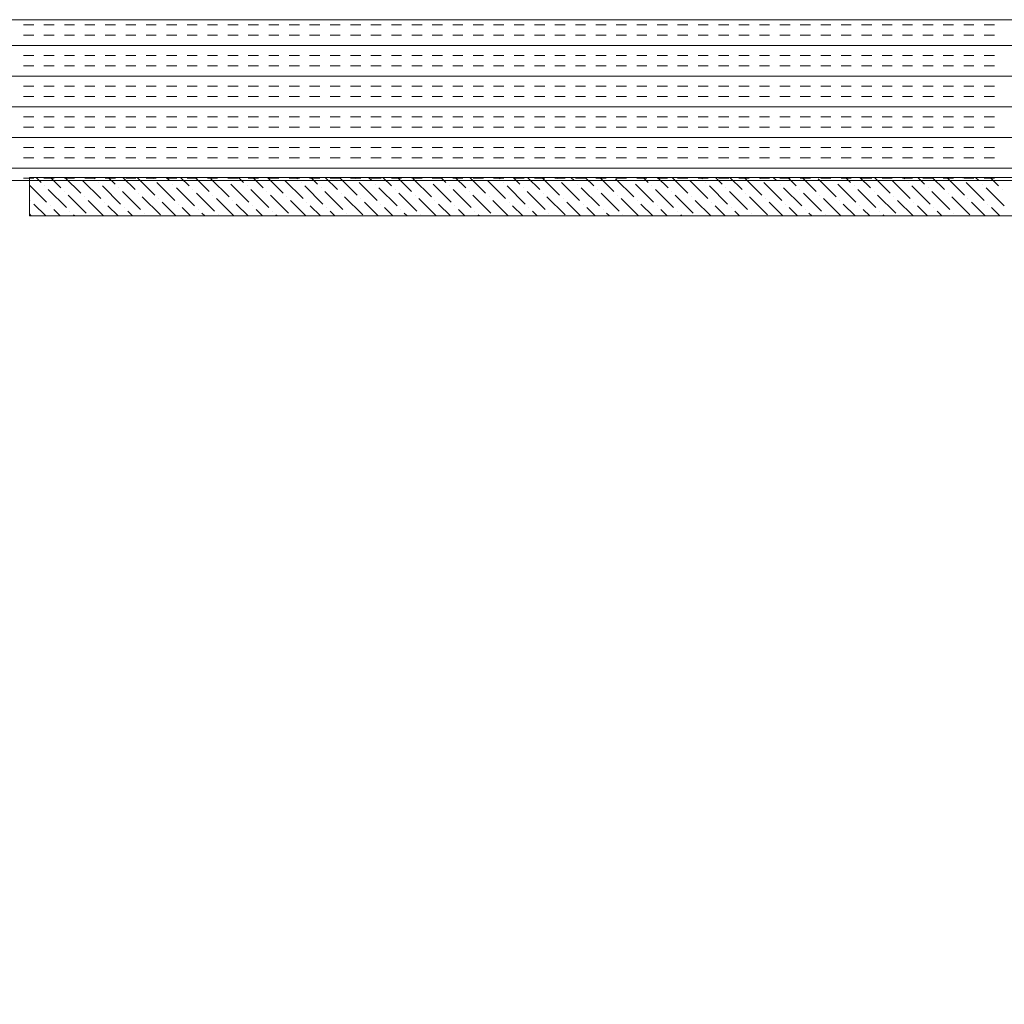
# Model space of a CAD drawing. Extents: x 3940905 to 4145695, y 925352 to 1109797.
# Tile 499 of 656: x 4008034 to 4008340, y 1100272 to 1100578. Entities that reach past the tile are written whole.
import ezdxf

# ---------------------------------------------------------------- set-up
doc = ezdxf.new("R2010")
doc.units = 0
doc.header["$LTSCALE"] = 750
doc.header["$MEASUREMENT"] = 0
doc.layers.add('CKD Equipments', color=252, linetype='CONTINUOUS', lineweight=0)

msp = doc.modelspace()

# ---------------------------------------------------------------- linework, layer by layer
at = {"layer": 'CKD Equipments'}
for p, q in [((4008621.16, 1100578.1), (4008021.16, 1100578.1)), ((4008037.16, 1100517.1), (4008037.16, 1100529.1)), ((4008037.16, 1100529.1), (4008606.16, 1100529.1)), ((4008021.16, 1100528.1), (4008621.16, 1100528.1)), ((4008606.16, 1100517.1), (4008037.16, 1100517.1))]:
    msp.add_line(p, q, dxfattribs=at)
at = {"layer": 'CKD Equipments', "color": 4, "linetype": 'Continuous'}
for p, q in [((4008035.33, 1100576.46), (4008038.5, 1100576.46)), ((4008041.68, 1100576.46), (4008044.85, 1100576.46)), ((4008048.03, 1100576.46), (4008051.2, 1100576.46)), ((4008054.38, 1100576.46), (4008057.55, 1100576.46)), ((4008060.73, 1100576.46), (4008063.9, 1100576.46)), ((4008067.08, 1100576.46), (4008070.25, 1100576.46)), ((4008073.43, 1100576.46), (4008076.6, 1100576.46)), ((4008079.78, 1100576.46), (4008082.95, 1100576.46)), ((4008086.13, 1100576.46), (4008089.3, 1100576.46)), ((4008092.48, 1100576.46), (4008095.65, 1100576.46)), ((4008098.83, 1100576.46), (4008102, 1100576.46)), ((4008105.18, 1100576.46), (4008108.35, 1100576.46)), ((4008111.53, 1100576.46), (4008114.7, 1100576.46)), ((4008117.88, 1100576.46), (4008121.05, 1100576.46)), ((4008124.23, 1100576.46), (4008127.4, 1100576.46)), ((4008130.58, 1100576.46), (4008133.75, 1100576.46)), ((4008136.93, 1100576.46), (4008140.1, 1100576.46)), ((4008143.28, 1100576.46), (4008146.45, 1100576.46)), ((4008149.63, 1100576.46), (4008152.8, 1100576.46)), ((4008155.98, 1100576.46), (4008159.15, 1100576.46)), ((4008162.33, 1100576.46), (4008165.5, 1100576.46)), ((4008168.68, 1100576.46), (4008171.85, 1100576.46)), ((4008175.03, 1100576.46), (4008178.2, 1100576.46)), ((4008181.38, 1100576.46), (4008184.55, 1100576.46)), ((4008187.73, 1100576.46), (4008190.9, 1100576.46)), ((4008194.08, 1100576.46), (4008197.25, 1100576.46)), ((4008200.43, 1100576.46), (4008203.6, 1100576.46)), ((4008206.78, 1100576.46), (4008209.95, 1100576.46)), ((4008213.13, 1100576.46), (4008216.3, 1100576.46)), ((4008219.48, 1100576.46), (4008222.65, 1100576.46)), ((4008225.83, 1100576.46), (4008229, 1100576.46)), ((4008232.18, 1100576.46), (4008235.35, 1100576.46)), ((4008238.53, 1100576.46), (4008241.7, 1100576.46)), ((4008244.88, 1100576.46), (4008248.05, 1100576.46)), ((4008251.23, 1100576.46), (4008254.4, 1100576.46)), ((4008257.58, 1100576.46), (4008260.75, 1100576.46)), ((4008263.93, 1100576.46), (4008267.1, 1100576.46)), ((4008270.28, 1100576.46), (4008273.45, 1100576.46)), ((4008276.63, 1100576.46), (4008279.8, 1100576.46)), ((4008282.98, 1100576.46), (4008286.15, 1100576.46)), ((4008289.33, 1100576.46), (4008292.5, 1100576.46)), ((4008295.68, 1100576.46), (4008298.85, 1100576.46)), ((4008302.03, 1100576.46), (4008305.2, 1100576.46)), ((4008308.38, 1100576.46), (4008311.55, 1100576.46)), ((4008314.73, 1100576.46), (4008317.9, 1100576.46)), ((4008321.08, 1100576.46), (4008324.25, 1100576.46)), ((4008327.43, 1100576.46), (4008330.6, 1100576.46)), ((4008333.78, 1100576.46), (4008336.95, 1100576.46)), ((4008035.33, 1100573.28), (4008038.5, 1100573.28)), ((4008041.68, 1100573.28), (4008044.85, 1100573.28)), ((4008048.03, 1100573.28), (4008051.2, 1100573.28)), ((4008054.38, 1100573.28), (4008057.55, 1100573.28)), ((4008060.73, 1100573.28), (4008063.9, 1100573.28)), ((4008067.08, 1100573.28), (4008070.25, 1100573.28)), ((4008073.43, 1100573.28), (4008076.6, 1100573.28)), ((4008079.78, 1100573.28), (4008082.95, 1100573.28)), ((4008086.13, 1100573.28), (4008089.3, 1100573.28)), ((4008092.48, 1100573.28), (4008095.65, 1100573.28)), ((4008098.83, 1100573.28), (4008102, 1100573.28)), ((4008105.18, 1100573.28), (4008108.35, 1100573.28)), ((4008111.53, 1100573.28), (4008114.7, 1100573.28)), ((4008117.88, 1100573.28), (4008121.05, 1100573.28)), ((4008124.23, 1100573.28), (4008127.4, 1100573.28)), ((4008130.58, 1100573.28), (4008133.75, 1100573.28)), ((4008136.93, 1100573.28), (4008140.1, 1100573.28)), ((4008143.28, 1100573.28), (4008146.45, 1100573.28)), ((4008149.63, 1100573.28), (4008152.8, 1100573.28)), ((4008155.98, 1100573.28), (4008159.15, 1100573.28)), ((4008162.33, 1100573.28), (4008165.5, 1100573.28)), ((4008168.68, 1100573.28), (4008171.85, 1100573.28)), ((4008175.03, 1100573.28), (4008178.2, 1100573.28)), ((4008181.38, 1100573.28), (4008184.55, 1100573.28)), ((4008187.73, 1100573.28), (4008190.9, 1100573.28)), ((4008194.08, 1100573.28), (4008197.25, 1100573.28)), ((4008200.43, 1100573.28), (4008203.6, 1100573.28)), ((4008206.78, 1100573.28), (4008209.95, 1100573.28)), ((4008213.13, 1100573.28), (4008216.3, 1100573.28)), ((4008219.48, 1100573.28), (4008222.65, 1100573.28)), ((4008225.83, 1100573.28), (4008229, 1100573.28)), ((4008232.18, 1100573.28), (4008235.35, 1100573.28)), ((4008238.53, 1100573.28), (4008241.7, 1100573.28)), ((4008244.88, 1100573.28), (4008248.05, 1100573.28)), ((4008251.23, 1100573.28), (4008254.4, 1100573.28)), ((4008257.58, 1100573.28), (4008260.75, 1100573.28)), ((4008263.93, 1100573.28), (4008267.1, 1100573.28)), ((4008270.28, 1100573.28), (4008273.45, 1100573.28)), ((4008276.63, 1100573.28), (4008279.8, 1100573.28)), ((4008282.98, 1100573.28), (4008286.15, 1100573.28)), ((4008289.33, 1100573.28), (4008292.5, 1100573.28)), ((4008295.68, 1100573.28), (4008298.85, 1100573.28)), ((4008302.03, 1100573.28), (4008305.2, 1100573.28)), ((4008308.38, 1100573.28), (4008311.55, 1100573.28)), ((4008314.73, 1100573.28), (4008317.9, 1100573.28)), ((4008321.08, 1100573.28), (4008324.25, 1100573.28)), ((4008327.43, 1100573.28), (4008330.6, 1100573.28)), ((4008333.78, 1100573.28), (4008336.95, 1100573.28)), ((4008021.16, 1100570.11), (4008621.16, 1100570.11)), ((4008035.33, 1100566.93), (4008038.5, 1100566.93)), ((4008041.68, 1100566.93), (4008044.85, 1100566.93)), ((4008048.03, 1100566.93), (4008051.2, 1100566.93)), ((4008054.38, 1100566.93), (4008057.55, 1100566.93)), ((4008060.73, 1100566.93), (4008063.9, 1100566.93)), ((4008067.08, 1100566.93), (4008070.25, 1100566.93)), ((4008073.43, 1100566.93), (4008076.6, 1100566.93)), ((4008079.78, 1100566.93), (4008082.95, 1100566.93)), ((4008086.13, 1100566.93), (4008089.3, 1100566.93)), ((4008092.48, 1100566.93), (4008095.65, 1100566.93)), ((4008098.83, 1100566.93), (4008102, 1100566.93)), ((4008105.18, 1100566.93), (4008108.35, 1100566.93)), ((4008111.53, 1100566.93), (4008114.7, 1100566.93)), ((4008117.88, 1100566.93), (4008121.05, 1100566.93)), ((4008124.23, 1100566.93), (4008127.4, 1100566.93)), ((4008130.58, 1100566.93), (4008133.75, 1100566.93)), ((4008136.93, 1100566.93), (4008140.1, 1100566.93)), ((4008143.28, 1100566.93), (4008146.45, 1100566.93)), ((4008149.63, 1100566.93), (4008152.8, 1100566.93)), ((4008155.98, 1100566.93), (4008159.15, 1100566.93)), ((4008162.33, 1100566.93), (4008165.5, 1100566.93)), ((4008168.68, 1100566.93), (4008171.85, 1100566.93)), ((4008175.03, 1100566.93), (4008178.2, 1100566.93)), ((4008181.38, 1100566.93), (4008184.55, 1100566.93)), ((4008187.73, 1100566.93), (4008190.9, 1100566.93)), ((4008194.08, 1100566.93), (4008197.25, 1100566.93)), ((4008200.43, 1100566.93), (4008203.6, 1100566.93)), ((4008206.78, 1100566.93), (4008209.95, 1100566.93)), ((4008213.13, 1100566.93), (4008216.3, 1100566.93)), ((4008219.48, 1100566.93), (4008222.65, 1100566.93)), ((4008225.83, 1100566.93), (4008229, 1100566.93)), ((4008232.18, 1100566.93), (4008235.35, 1100566.93)), ((4008238.53, 1100566.93), (4008241.7, 1100566.93)), ((4008244.88, 1100566.93), (4008248.05, 1100566.93)), ((4008251.23, 1100566.93), (4008254.4, 1100566.93)), ((4008257.58, 1100566.93), (4008260.75, 1100566.93)), ((4008263.93, 1100566.93), (4008267.1, 1100566.93)), ((4008270.28, 1100566.93), (4008273.45, 1100566.93)), ((4008276.63, 1100566.93), (4008279.8, 1100566.93)), ((4008282.98, 1100566.93), (4008286.15, 1100566.93)), ((4008289.33, 1100566.93), (4008292.5, 1100566.93)), ((4008295.68, 1100566.93), (4008298.85, 1100566.93)), ((4008302.03, 1100566.93), (4008305.2, 1100566.93)), ((4008308.38, 1100566.93), (4008311.55, 1100566.93)), ((4008314.73, 1100566.93), (4008317.9, 1100566.93)), ((4008321.08, 1100566.93), (4008324.25, 1100566.93)), ((4008327.43, 1100566.93), (4008330.6, 1100566.93)), ((4008333.78, 1100566.93), (4008336.95, 1100566.93)), ((4008035.33, 1100563.76), (4008038.5, 1100563.76)), ((4008041.68, 1100563.76), (4008044.85, 1100563.76)), ((4008048.03, 1100563.76), (4008051.2, 1100563.76)), ((4008054.38, 1100563.76), (4008057.55, 1100563.76)), ((4008060.73, 1100563.76), (4008063.9, 1100563.76)), ((4008067.08, 1100563.76), (4008070.25, 1100563.76)), ((4008073.43, 1100563.76), (4008076.6, 1100563.76)), ((4008079.78, 1100563.76), (4008082.95, 1100563.76)), ((4008086.13, 1100563.76), (4008089.3, 1100563.76)), ((4008092.48, 1100563.76), (4008095.65, 1100563.76)), ((4008098.83, 1100563.76), (4008102, 1100563.76)), ((4008105.18, 1100563.76), (4008108.35, 1100563.76)), ((4008111.53, 1100563.76), (4008114.7, 1100563.76)), ((4008117.88, 1100563.76), (4008121.05, 1100563.76)), ((4008124.23, 1100563.76), (4008127.4, 1100563.76)), ((4008130.58, 1100563.76), (4008133.75, 1100563.76)), ((4008136.93, 1100563.76), (4008140.1, 1100563.76)), ((4008143.28, 1100563.76), (4008146.45, 1100563.76)), ((4008149.63, 1100563.76), (4008152.8, 1100563.76)), ((4008155.98, 1100563.76), (4008159.15, 1100563.76)), ((4008162.33, 1100563.76), (4008165.5, 1100563.76)), ((4008168.68, 1100563.76), (4008171.85, 1100563.76)), ((4008175.03, 1100563.76), (4008178.2, 1100563.76)), ((4008181.38, 1100563.76), (4008184.55, 1100563.76)), ((4008187.73, 1100563.76), (4008190.9, 1100563.76)), ((4008194.08, 1100563.76), (4008197.25, 1100563.76)), ((4008200.43, 1100563.76), (4008203.6, 1100563.76)), ((4008206.78, 1100563.76), (4008209.95, 1100563.76)), ((4008213.13, 1100563.76), (4008216.3, 1100563.76)), ((4008219.48, 1100563.76), (4008222.65, 1100563.76)), ((4008225.83, 1100563.76), (4008229, 1100563.76)), ((4008232.18, 1100563.76), (4008235.35, 1100563.76)), ((4008238.53, 1100563.76), (4008241.7, 1100563.76)), ((4008244.88, 1100563.76), (4008248.05, 1100563.76)), ((4008251.23, 1100563.76), (4008254.4, 1100563.76)), ((4008257.58, 1100563.76), (4008260.75, 1100563.76)), ((4008263.93, 1100563.76), (4008267.1, 1100563.76)), ((4008270.28, 1100563.76), (4008273.45, 1100563.76)), ((4008276.63, 1100563.76), (4008279.8, 1100563.76)), ((4008282.98, 1100563.76), (4008286.15, 1100563.76)), ((4008289.33, 1100563.76), (4008292.5, 1100563.76)), ((4008295.68, 1100563.76), (4008298.85, 1100563.76)), ((4008302.03, 1100563.76), (4008305.2, 1100563.76)), ((4008308.38, 1100563.76), (4008311.55, 1100563.76)), ((4008314.73, 1100563.76), (4008317.9, 1100563.76)), ((4008321.08, 1100563.76), (4008324.25, 1100563.76)), ((4008327.43, 1100563.76), (4008330.6, 1100563.76)), ((4008333.78, 1100563.76), (4008336.95, 1100563.76)), ((4008021.16, 1100560.58), (4008621.16, 1100560.58)), ((4008035.33, 1100557.41), (4008038.5, 1100557.41)), ((4008041.68, 1100557.41), (4008044.85, 1100557.41)), ((4008048.03, 1100557.41), (4008051.2, 1100557.41)), ((4008054.38, 1100557.41), (4008057.55, 1100557.41)), ((4008060.73, 1100557.41), (4008063.9, 1100557.41)), ((4008067.08, 1100557.41), (4008070.25, 1100557.41)), ((4008073.43, 1100557.41), (4008076.6, 1100557.41)), ((4008079.78, 1100557.41), (4008082.95, 1100557.41)), ((4008086.13, 1100557.41), (4008089.3, 1100557.41)), ((4008092.48, 1100557.41), (4008095.65, 1100557.41)), ((4008098.83, 1100557.41), (4008102, 1100557.41)), ((4008105.18, 1100557.41), (4008108.35, 1100557.41)), ((4008111.53, 1100557.41), (4008114.7, 1100557.41)), ((4008117.88, 1100557.41), (4008121.05, 1100557.41)), ((4008124.23, 1100557.41), (4008127.4, 1100557.41)), ((4008130.58, 1100557.41), (4008133.75, 1100557.41)), ((4008136.93, 1100557.41), (4008140.1, 1100557.41)), ((4008143.28, 1100557.41), (4008146.45, 1100557.41)), ((4008149.63, 1100557.41), (4008152.8, 1100557.41)), ((4008155.98, 1100557.41), (4008159.15, 1100557.41)), ((4008162.33, 1100557.41), (4008165.5, 1100557.41)), ((4008168.68, 1100557.41), (4008171.85, 1100557.41)), ((4008175.03, 1100557.41), (4008178.2, 1100557.41)), ((4008181.38, 1100557.41), (4008184.55, 1100557.41)), ((4008187.73, 1100557.41), (4008190.9, 1100557.41)), ((4008194.08, 1100557.41), (4008197.25, 1100557.41)), ((4008200.43, 1100557.41), (4008203.6, 1100557.41)), ((4008206.78, 1100557.41), (4008209.95, 1100557.41)), ((4008213.13, 1100557.41), (4008216.3, 1100557.41)), ((4008219.48, 1100557.41), (4008222.65, 1100557.41)), ((4008225.83, 1100557.41), (4008229, 1100557.41)), ((4008232.18, 1100557.41), (4008235.35, 1100557.41)), ((4008238.53, 1100557.41), (4008241.7, 1100557.41)), ((4008244.88, 1100557.41), (4008248.05, 1100557.41)), ((4008251.23, 1100557.41), (4008254.4, 1100557.41)), ((4008257.58, 1100557.41), (4008260.75, 1100557.41)), ((4008263.93, 1100557.41), (4008267.1, 1100557.41)), ((4008270.28, 1100557.41), (4008273.45, 1100557.41)), ((4008276.63, 1100557.41), (4008279.8, 1100557.41)), ((4008282.98, 1100557.41), (4008286.15, 1100557.41)), ((4008289.33, 1100557.41), (4008292.5, 1100557.41)), ((4008295.68, 1100557.41), (4008298.85, 1100557.41)), ((4008302.03, 1100557.41), (4008305.2, 1100557.41)), ((4008308.38, 1100557.41), (4008311.55, 1100557.41)), ((4008314.73, 1100557.41), (4008317.9, 1100557.41)), ((4008321.08, 1100557.41), (4008324.25, 1100557.41)), ((4008327.43, 1100557.41), (4008330.6, 1100557.41)), ((4008333.78, 1100557.41), (4008336.95, 1100557.41)), ((4008035.33, 1100554.23), (4008038.5, 1100554.23)), ((4008041.68, 1100554.23), (4008044.85, 1100554.23)), ((4008048.03, 1100554.23), (4008051.2, 1100554.23)), ((4008054.38, 1100554.23), (4008057.55, 1100554.23)), ((4008060.73, 1100554.23), (4008063.9, 1100554.23)), ((4008067.08, 1100554.23), (4008070.25, 1100554.23)), ((4008073.43, 1100554.23), (4008076.6, 1100554.23)), ((4008079.78, 1100554.23), (4008082.95, 1100554.23)), ((4008086.13, 1100554.23), (4008089.3, 1100554.23)), ((4008092.48, 1100554.23), (4008095.65, 1100554.23)), ((4008098.83, 1100554.23), (4008102, 1100554.23)), ((4008105.18, 1100554.23), (4008108.35, 1100554.23)), ((4008111.53, 1100554.23), (4008114.7, 1100554.23)), ((4008117.88, 1100554.23), (4008121.05, 1100554.23)), ((4008124.23, 1100554.23), (4008127.4, 1100554.23)), ((4008130.58, 1100554.23), (4008133.75, 1100554.23)), ((4008136.93, 1100554.23), (4008140.1, 1100554.23)), ((4008143.28, 1100554.23), (4008146.45, 1100554.23)), ((4008149.63, 1100554.23), (4008152.8, 1100554.23)), ((4008155.98, 1100554.23), (4008159.15, 1100554.23)), ((4008162.33, 1100554.23), (4008165.5, 1100554.23)), ((4008168.68, 1100554.23), (4008171.85, 1100554.23)), ((4008175.03, 1100554.23), (4008178.2, 1100554.23)), ((4008181.38, 1100554.23), (4008184.55, 1100554.23)), ((4008187.73, 1100554.23), (4008190.9, 1100554.23)), ((4008194.08, 1100554.23), (4008197.25, 1100554.23)), ((4008200.43, 1100554.23), (4008203.6, 1100554.23)), ((4008206.78, 1100554.23), (4008209.95, 1100554.23)), ((4008213.13, 1100554.23), (4008216.3, 1100554.23)), ((4008219.48, 1100554.23), (4008222.65, 1100554.23)), ((4008225.83, 1100554.23), (4008229, 1100554.23)), ((4008232.18, 1100554.23), (4008235.35, 1100554.23)), ((4008238.53, 1100554.23), (4008241.7, 1100554.23)), ((4008244.88, 1100554.23), (4008248.05, 1100554.23)), ((4008251.23, 1100554.23), (4008254.4, 1100554.23)), ((4008257.58, 1100554.23), (4008260.75, 1100554.23)), ((4008263.93, 1100554.23), (4008267.1, 1100554.23)), ((4008270.28, 1100554.23), (4008273.45, 1100554.23)), ((4008276.63, 1100554.23), (4008279.8, 1100554.23)), ((4008282.98, 1100554.23), (4008286.15, 1100554.23)), ((4008289.33, 1100554.23), (4008292.5, 1100554.23)), ((4008295.68, 1100554.23), (4008298.85, 1100554.23)), ((4008302.03, 1100554.23), (4008305.2, 1100554.23)), ((4008308.38, 1100554.23), (4008311.55, 1100554.23)), ((4008314.73, 1100554.23), (4008317.9, 1100554.23)), ((4008321.08, 1100554.23), (4008324.25, 1100554.23)), ((4008327.43, 1100554.23), (4008330.6, 1100554.23)), ((4008333.78, 1100554.23), (4008336.95, 1100554.23)), ((4008021.16, 1100551.06), (4008621.16, 1100551.06)), ((4008035.33, 1100547.88), (4008038.5, 1100547.88)), ((4008041.68, 1100547.88), (4008044.85, 1100547.88)), ((4008048.03, 1100547.88), (4008051.2, 1100547.88)), ((4008054.38, 1100547.88), (4008057.55, 1100547.88)), ((4008060.73, 1100547.88), (4008063.9, 1100547.88)), ((4008067.08, 1100547.88), (4008070.25, 1100547.88)), ((4008073.43, 1100547.88), (4008076.6, 1100547.88)), ((4008079.78, 1100547.88), (4008082.95, 1100547.88)), ((4008086.13, 1100547.88), (4008089.3, 1100547.88)), ((4008092.48, 1100547.88), (4008095.65, 1100547.88)), ((4008098.83, 1100547.88), (4008102, 1100547.88)), ((4008105.18, 1100547.88), (4008108.35, 1100547.88)), ((4008111.53, 1100547.88), (4008114.7, 1100547.88)), ((4008117.88, 1100547.88), (4008121.05, 1100547.88)), ((4008124.23, 1100547.88), (4008127.4, 1100547.88)), ((4008130.58, 1100547.88), (4008133.75, 1100547.88)), ((4008136.93, 1100547.88), (4008140.1, 1100547.88)), ((4008143.28, 1100547.88), (4008146.45, 1100547.88)), ((4008149.63, 1100547.88), (4008152.8, 1100547.88)), ((4008155.98, 1100547.88), (4008159.15, 1100547.88)), ((4008162.33, 1100547.88), (4008165.5, 1100547.88)), ((4008168.68, 1100547.88), (4008171.85, 1100547.88)), ((4008175.03, 1100547.88), (4008178.2, 1100547.88)), ((4008181.38, 1100547.88), (4008184.55, 1100547.88)), ((4008187.73, 1100547.88), (4008190.9, 1100547.88)), ((4008194.08, 1100547.88), (4008197.25, 1100547.88)), ((4008200.43, 1100547.88), (4008203.6, 1100547.88)), ((4008206.78, 1100547.88), (4008209.95, 1100547.88)), ((4008213.13, 1100547.88), (4008216.3, 1100547.88)), ((4008219.48, 1100547.88), (4008222.65, 1100547.88)), ((4008225.83, 1100547.88), (4008229, 1100547.88)), ((4008232.18, 1100547.88), (4008235.35, 1100547.88)), ((4008238.53, 1100547.88), (4008241.7, 1100547.88)), ((4008244.88, 1100547.88), (4008248.05, 1100547.88)), ((4008251.23, 1100547.88), (4008254.4, 1100547.88)), ((4008257.58, 1100547.88), (4008260.75, 1100547.88)), ((4008263.93, 1100547.88), (4008267.1, 1100547.88)), ((4008270.28, 1100547.88), (4008273.45, 1100547.88)), ((4008276.63, 1100547.88), (4008279.8, 1100547.88)), ((4008282.98, 1100547.88), (4008286.15, 1100547.88)), ((4008289.33, 1100547.88), (4008292.5, 1100547.88)), ((4008295.68, 1100547.88), (4008298.85, 1100547.88)), ((4008302.03, 1100547.88), (4008305.2, 1100547.88)), ((4008308.38, 1100547.88), (4008311.55, 1100547.88)), ((4008314.73, 1100547.88), (4008317.9, 1100547.88)), ((4008321.08, 1100547.88), (4008324.25, 1100547.88)), ((4008327.43, 1100547.88), (4008330.6, 1100547.88)), ((4008333.78, 1100547.88), (4008336.95, 1100547.88)), ((4008035.33, 1100544.71), (4008038.5, 1100544.71)), ((4008041.68, 1100544.71), (4008044.85, 1100544.71)), ((4008048.03, 1100544.71), (4008051.2, 1100544.71)), ((4008054.38, 1100544.71), (4008057.55, 1100544.71)), ((4008060.73, 1100544.71), (4008063.9, 1100544.71)), ((4008067.08, 1100544.71), (4008070.25, 1100544.71)), ((4008073.43, 1100544.71), (4008076.6, 1100544.71)), ((4008079.78, 1100544.71), (4008082.95, 1100544.71)), ((4008086.13, 1100544.71), (4008089.3, 1100544.71)), ((4008092.48, 1100544.71), (4008095.65, 1100544.71)), ((4008098.83, 1100544.71), (4008102, 1100544.71)), ((4008105.18, 1100544.71), (4008108.35, 1100544.71)), ((4008111.53, 1100544.71), (4008114.7, 1100544.71)), ((4008117.88, 1100544.71), (4008121.05, 1100544.71)), ((4008124.23, 1100544.71), (4008127.4, 1100544.71)), ((4008130.58, 1100544.71), (4008133.75, 1100544.71)), ((4008136.93, 1100544.71), (4008140.1, 1100544.71)), ((4008143.28, 1100544.71), (4008146.45, 1100544.71)), ((4008149.63, 1100544.71), (4008152.8, 1100544.71)), ((4008155.98, 1100544.71), (4008159.15, 1100544.71)), ((4008162.33, 1100544.71), (4008165.5, 1100544.71)), ((4008168.68, 1100544.71), (4008171.85, 1100544.71)), ((4008175.03, 1100544.71), (4008178.2, 1100544.71)), ((4008181.38, 1100544.71), (4008184.55, 1100544.71)), ((4008187.73, 1100544.71), (4008190.9, 1100544.71)), ((4008194.08, 1100544.71), (4008197.25, 1100544.71)), ((4008200.43, 1100544.71), (4008203.6, 1100544.71)), ((4008206.78, 1100544.71), (4008209.95, 1100544.71)), ((4008213.13, 1100544.71), (4008216.3, 1100544.71)), ((4008219.48, 1100544.71), (4008222.65, 1100544.71)), ((4008225.83, 1100544.71), (4008229, 1100544.71)), ((4008232.18, 1100544.71), (4008235.35, 1100544.71)), ((4008238.53, 1100544.71), (4008241.7, 1100544.71)), ((4008244.88, 1100544.71), (4008248.05, 1100544.71)), ((4008251.23, 1100544.71), (4008254.4, 1100544.71)), ((4008257.58, 1100544.71), (4008260.75, 1100544.71)), ((4008263.93, 1100544.71), (4008267.1, 1100544.71)), ((4008270.28, 1100544.71), (4008273.45, 1100544.71)), ((4008276.63, 1100544.71), (4008279.8, 1100544.71)), ((4008282.98, 1100544.71), (4008286.15, 1100544.71)), ((4008289.33, 1100544.71), (4008292.5, 1100544.71)), ((4008295.68, 1100544.71), (4008298.85, 1100544.71)), ((4008302.03, 1100544.71), (4008305.2, 1100544.71)), ((4008308.38, 1100544.71), (4008311.55, 1100544.71)), ((4008314.73, 1100544.71), (4008317.9, 1100544.71)), ((4008321.08, 1100544.71), (4008324.25, 1100544.71)), ((4008327.43, 1100544.71), (4008330.6, 1100544.71)), ((4008333.78, 1100544.71), (4008336.95, 1100544.71)), ((4008021.16, 1100541.53), (4008621.16, 1100541.53)), ((4008035.33, 1100538.36), (4008038.5, 1100538.36)), ((4008041.68, 1100538.36), (4008044.85, 1100538.36)), ((4008048.03, 1100538.36), (4008051.2, 1100538.36)), ((4008054.38, 1100538.36), (4008057.55, 1100538.36)), ((4008060.73, 1100538.36), (4008063.9, 1100538.36)), ((4008067.08, 1100538.36), (4008070.25, 1100538.36)), ((4008073.43, 1100538.36), (4008076.6, 1100538.36)), ((4008079.78, 1100538.36), (4008082.95, 1100538.36)), ((4008086.13, 1100538.36), (4008089.3, 1100538.36)), ((4008092.48, 1100538.36), (4008095.65, 1100538.36)), ((4008098.83, 1100538.36), (4008102, 1100538.36)), ((4008105.18, 1100538.36), (4008108.35, 1100538.36)), ((4008111.53, 1100538.36), (4008114.7, 1100538.36)), ((4008117.88, 1100538.36), (4008121.05, 1100538.36)), ((4008124.23, 1100538.36), (4008127.4, 1100538.36)), ((4008130.58, 1100538.36), (4008133.75, 1100538.36)), ((4008136.93, 1100538.36), (4008140.1, 1100538.36)), ((4008143.28, 1100538.36), (4008146.45, 1100538.36)), ((4008149.63, 1100538.36), (4008152.8, 1100538.36)), ((4008155.98, 1100538.36), (4008159.15, 1100538.36)), ((4008162.33, 1100538.36), (4008165.5, 1100538.36)), ((4008168.68, 1100538.36), (4008171.85, 1100538.36)), ((4008175.03, 1100538.36), (4008178.2, 1100538.36)), ((4008181.38, 1100538.36), (4008184.55, 1100538.36)), ((4008187.73, 1100538.36), (4008190.9, 1100538.36)), ((4008194.08, 1100538.36), (4008197.25, 1100538.36)), ((4008200.43, 1100538.36), (4008203.6, 1100538.36)), ((4008206.78, 1100538.36), (4008209.95, 1100538.36)), ((4008213.13, 1100538.36), (4008216.3, 1100538.36)), ((4008219.48, 1100538.36), (4008222.65, 1100538.36)), ((4008225.83, 1100538.36), (4008229, 1100538.36)), ((4008232.18, 1100538.36), (4008235.35, 1100538.36)), ((4008238.53, 1100538.36), (4008241.7, 1100538.36)), ((4008244.88, 1100538.36), (4008248.05, 1100538.36)), ((4008251.23, 1100538.36), (4008254.4, 1100538.36)), ((4008257.58, 1100538.36), (4008260.75, 1100538.36)), ((4008263.93, 1100538.36), (4008267.1, 1100538.36)), ((4008270.28, 1100538.36), (4008273.45, 1100538.36)), ((4008276.63, 1100538.36), (4008279.8, 1100538.36)), ((4008282.98, 1100538.36), (4008286.15, 1100538.36)), ((4008289.33, 1100538.36), (4008292.5, 1100538.36)), ((4008295.68, 1100538.36), (4008298.85, 1100538.36)), ((4008302.03, 1100538.36), (4008305.2, 1100538.36)), ((4008308.38, 1100538.36), (4008311.55, 1100538.36)), ((4008314.73, 1100538.36), (4008317.9, 1100538.36)), ((4008321.08, 1100538.36), (4008324.25, 1100538.36)), ((4008327.43, 1100538.36), (4008330.6, 1100538.36)), ((4008333.78, 1100538.36), (4008336.95, 1100538.36)), ((4008035.33, 1100535.18), (4008038.5, 1100535.18)), ((4008041.68, 1100535.18), (4008044.85, 1100535.18)), ((4008048.03, 1100535.18), (4008051.2, 1100535.18)), ((4008054.38, 1100535.18), (4008057.55, 1100535.18)), ((4008060.73, 1100535.18), (4008063.9, 1100535.18)), ((4008067.08, 1100535.18), (4008070.25, 1100535.18)), ((4008073.43, 1100535.18), (4008076.6, 1100535.18)), ((4008079.78, 1100535.18), (4008082.95, 1100535.18)), ((4008086.13, 1100535.18), (4008089.3, 1100535.18)), ((4008092.48, 1100535.18), (4008095.65, 1100535.18)), ((4008098.83, 1100535.18), (4008102, 1100535.18)), ((4008105.18, 1100535.18), (4008108.35, 1100535.18)), ((4008111.53, 1100535.18), (4008114.7, 1100535.18)), ((4008117.88, 1100535.18), (4008121.05, 1100535.18)), ((4008124.23, 1100535.18), (4008127.4, 1100535.18)), ((4008130.58, 1100535.18), (4008133.75, 1100535.18)), ((4008136.93, 1100535.18), (4008140.1, 1100535.18)), ((4008143.28, 1100535.18), (4008146.45, 1100535.18)), ((4008149.63, 1100535.18), (4008152.8, 1100535.18)), ((4008155.98, 1100535.18), (4008159.15, 1100535.18)), ((4008162.33, 1100535.18), (4008165.5, 1100535.18)), ((4008168.68, 1100535.18), (4008171.85, 1100535.18)), ((4008175.03, 1100535.18), (4008178.2, 1100535.18)), ((4008181.38, 1100535.18), (4008184.55, 1100535.18)), ((4008187.73, 1100535.18), (4008190.9, 1100535.18)), ((4008194.08, 1100535.18), (4008197.25, 1100535.18)), ((4008200.43, 1100535.18), (4008203.6, 1100535.18)), ((4008206.78, 1100535.18), (4008209.95, 1100535.18)), ((4008213.13, 1100535.18), (4008216.3, 1100535.18)), ((4008219.48, 1100535.18), (4008222.65, 1100535.18)), ((4008225.83, 1100535.18), (4008229, 1100535.18)), ((4008232.18, 1100535.18), (4008235.35, 1100535.18)), ((4008238.53, 1100535.18), (4008241.7, 1100535.18)), ((4008244.88, 1100535.18), (4008248.05, 1100535.18)), ((4008251.23, 1100535.18), (4008254.4, 1100535.18)), ((4008257.58, 1100535.18), (4008260.75, 1100535.18)), ((4008263.93, 1100535.18), (4008267.1, 1100535.18)), ((4008270.28, 1100535.18), (4008273.45, 1100535.18)), ((4008276.63, 1100535.18), (4008279.8, 1100535.18)), ((4008282.98, 1100535.18), (4008286.15, 1100535.18)), ((4008289.33, 1100535.18), (4008292.5, 1100535.18)), ((4008295.68, 1100535.18), (4008298.85, 1100535.18)), ((4008302.03, 1100535.18), (4008305.2, 1100535.18)), ((4008308.38, 1100535.18), (4008311.55, 1100535.18)), ((4008314.73, 1100535.18), (4008317.9, 1100535.18)), ((4008321.08, 1100535.18), (4008324.25, 1100535.18)), ((4008327.43, 1100535.18), (4008330.6, 1100535.18)), ((4008333.78, 1100535.18), (4008336.95, 1100535.18)), ((4008021.16, 1100532.01), (4008621.16, 1100532.01)), ((4008035.33, 1100528.83), (4008038.5, 1100528.83)), ((4008041.68, 1100528.83), (4008044.85, 1100528.83)), ((4008048.03, 1100528.83), (4008051.2, 1100528.83)), ((4008054.38, 1100528.83), (4008057.55, 1100528.83)), ((4008060.73, 1100528.83), (4008063.9, 1100528.83)), ((4008067.08, 1100528.83), (4008070.25, 1100528.83)), ((4008073.43, 1100528.83), (4008076.6, 1100528.83)), ((4008079.78, 1100528.83), (4008082.95, 1100528.83)), ((4008086.13, 1100528.83), (4008089.3, 1100528.83)), ((4008092.48, 1100528.83), (4008095.65, 1100528.83)), ((4008098.83, 1100528.83), (4008102, 1100528.83)), ((4008105.18, 1100528.83), (4008108.35, 1100528.83)), ((4008111.53, 1100528.83), (4008114.7, 1100528.83)), ((4008117.88, 1100528.83), (4008121.05, 1100528.83)), ((4008124.23, 1100528.83), (4008127.4, 1100528.83)), ((4008130.58, 1100528.83), (4008133.75, 1100528.83)), ((4008136.93, 1100528.83), (4008140.1, 1100528.83)), ((4008143.28, 1100528.83), (4008146.45, 1100528.83)), ((4008149.63, 1100528.83), (4008152.8, 1100528.83)), ((4008155.98, 1100528.83), (4008159.15, 1100528.83)), ((4008162.33, 1100528.83), (4008165.5, 1100528.83)), ((4008168.68, 1100528.83), (4008171.85, 1100528.83)), ((4008175.03, 1100528.83), (4008178.2, 1100528.83)), ((4008181.38, 1100528.83), (4008184.55, 1100528.83)), ((4008187.73, 1100528.83), (4008190.9, 1100528.83)), ((4008194.08, 1100528.83), (4008197.25, 1100528.83)), ((4008200.43, 1100528.83), (4008203.6, 1100528.83)), ((4008206.78, 1100528.83), (4008209.95, 1100528.83)), ((4008213.13, 1100528.83), (4008216.3, 1100528.83)), ((4008219.48, 1100528.83), (4008222.65, 1100528.83)), ((4008225.83, 1100528.83), (4008229, 1100528.83)), ((4008232.18, 1100528.83), (4008235.35, 1100528.83)), ((4008238.53, 1100528.83), (4008241.7, 1100528.83)), ((4008244.88, 1100528.83), (4008248.05, 1100528.83)), ((4008251.23, 1100528.83), (4008254.4, 1100528.83)), ((4008257.58, 1100528.83), (4008260.75, 1100528.83)), ((4008263.93, 1100528.83), (4008267.1, 1100528.83)), ((4008270.28, 1100528.83), (4008273.45, 1100528.83)), ((4008276.63, 1100528.83), (4008279.8, 1100528.83)), ((4008282.98, 1100528.83), (4008286.15, 1100528.83)), ((4008289.33, 1100528.83), (4008292.5, 1100528.83)), ((4008295.68, 1100528.83), (4008298.85, 1100528.83)), ((4008302.03, 1100528.83), (4008305.2, 1100528.83)), ((4008308.38, 1100528.83), (4008311.55, 1100528.83)), ((4008314.73, 1100528.83), (4008317.9, 1100528.83)), ((4008321.08, 1100528.83), (4008324.25, 1100528.83)), ((4008327.43, 1100528.83), (4008330.6, 1100528.83)), ((4008333.78, 1100528.83), (4008336.95, 1100528.83))]:
    msp.add_line(p, q, dxfattribs=at)
at = {"layer": 'CKD Equipments', "color": 55, "linetype": 'Continuous'}
for p, q in [((4008040.8, 1100527.55), (4008039.24, 1100529.1)), ((4008046.98, 1100525.86), (4008043.73, 1100529.1)), ((4008053.15, 1100524.18), (4008048.22, 1100529.1)), ((4008057.64, 1100528.67), (4008057.2, 1100529.1)), ((4008063.82, 1100526.98), (4008061.69, 1100529.1)), ((4008069.99, 1100525.3), (4008066.18, 1100529.1)), ((4008076.16, 1100523.62), (4008070.67, 1100529.1)), ((4008080.65, 1100528.11), (4008079.66, 1100529.1)), ((4008086.83, 1100526.42), (4008084.15, 1100529.1)), ((4008093, 1100524.74), (4008088.64, 1100529.1)), ((4008103.67, 1100527.55), (4008102.11, 1100529.1)), ((4008109.84, 1100525.86), (4008106.6, 1100529.1)), ((4008116.01, 1100524.18), (4008111.09, 1100529.1)), ((4008120.5, 1100528.67), (4008120.07, 1100529.1)), ((4008126.68, 1100526.98), (4008124.56, 1100529.1)), ((4008132.85, 1100525.3), (4008129.05, 1100529.1)), ((4008139.03, 1100523.62), (4008133.54, 1100529.1)), ((4008143.52, 1100528.11), (4008142.52, 1100529.1)), ((4008149.69, 1100526.42), (4008147.01, 1100529.1)), ((4008155.86, 1100524.74), (4008151.5, 1100529.1)), ((4008166.53, 1100527.55), (4008164.97, 1100529.1)), ((4008172.7, 1100525.86), (4008169.46, 1100529.1)), ((4008178.87, 1100524.18), (4008173.95, 1100529.1)), ((4008183.37, 1100528.67), (4008182.93, 1100529.1)), ((4008189.54, 1100526.98), (4008187.42, 1100529.1)), ((4008195.71, 1100525.3), (4008191.91, 1100529.1)), ((4008201.89, 1100523.62), (4008196.4, 1100529.1)), ((4008206.38, 1100528.11), (4008205.38, 1100529.1)), ((4008212.55, 1100526.42), (4008209.87, 1100529.1)), ((4008218.72, 1100524.74), (4008214.36, 1100529.1)), ((4008229.39, 1100527.55), (4008227.83, 1100529.1)), ((4008235.56, 1100525.86), (4008232.32, 1100529.1)), ((4008241.74, 1100524.18), (4008236.81, 1100529.1)), ((4008246.23, 1100528.67), (4008245.79, 1100529.1)), ((4008252.4, 1100526.98), (4008250.28, 1100529.1)), ((4008258.57, 1100525.3), (4008254.77, 1100529.1)), ((4008264.75, 1100523.62), (4008259.26, 1100529.1)), ((4008269.24, 1100528.11), (4008268.24, 1100529.1)), ((4008275.41, 1100526.42), (4008272.73, 1100529.1)), ((4008281.59, 1100524.74), (4008277.22, 1100529.1)), ((4008292.25, 1100527.55), (4008290.69, 1100529.1)), ((4008298.42, 1100525.86), (4008295.18, 1100529.1)), ((4008304.6, 1100524.18), (4008299.67, 1100529.1)), ((4008309.09, 1100528.67), (4008308.65, 1100529.1)), ((4008315.26, 1100526.98), (4008313.14, 1100529.1)), ((4008321.44, 1100525.3), (4008317.63, 1100529.1)), ((4008327.61, 1100523.62), (4008322.12, 1100529.1)), ((4008332.1, 1100528.11), (4008331.1, 1100529.1)), ((4008338.27, 1100526.42), (4008335.59, 1100529.1)), ((4008042.49, 1100521.37), (4008037.16, 1100526.7)), ((4008041.93, 1100526.42), (4008041.93, 1100526.42)), ((4008059.33, 1100522.49), (4008053.71, 1100528.11)), ((4008058.76, 1100527.55), (4008058.76, 1100527.55)), ((4008065.5, 1100520.81), (4008059.89, 1100526.42)), ((4008075.6, 1100528.67), (4008075.6, 1100528.67)), ((4008082.34, 1100521.93), (4008076.72, 1100527.55)), ((4008081.78, 1100526.98), (4008081.78, 1100526.98)), ((4008099.18, 1100523.06), (4008093.56, 1100528.67)), ((4008098.61, 1100528.11), (4008098.61, 1100528.11)), ((4008105.35, 1100521.37), (4008099.74, 1100526.98)), ((4008104.79, 1100526.42), (4008104.79, 1100526.42)), ((4008122.19, 1100522.49), (4008116.57, 1100528.11)), ((4008121.63, 1100527.55), (4008121.63, 1100527.55)), ((4008128.36, 1100520.81), (4008122.75, 1100526.42)), ((4008138.46, 1100528.67), (4008138.46, 1100528.67)), ((4008145.2, 1100521.93), (4008139.59, 1100527.55)), ((4008144.64, 1100526.98), (4008144.64, 1100526.98)), ((4008162.04, 1100523.06), (4008156.42, 1100528.67)), ((4008161.48, 1100528.11), (4008161.48, 1100528.11)), ((4008168.21, 1100521.37), (4008162.6, 1100526.98)), ((4008167.65, 1100526.42), (4008167.65, 1100526.42)), ((4008185.05, 1100522.49), (4008179.44, 1100528.11)), ((4008184.49, 1100527.55), (4008184.49, 1100527.55)), ((4008191.22, 1100520.81), (4008185.61, 1100526.42)), ((4008201.33, 1100528.67), (4008201.33, 1100528.67)), ((4008208.06, 1100521.93), (4008202.45, 1100527.55)), ((4008207.5, 1100526.98), (4008207.5, 1100526.98)), ((4008224.9, 1100523.06), (4008219.29, 1100528.67)), ((4008224.34, 1100528.11), (4008224.34, 1100528.11)), ((4008231.07, 1100521.37), (4008225.46, 1100526.98)), ((4008230.51, 1100526.42), (4008230.51, 1100526.42)), ((4008247.91, 1100522.49), (4008242.3, 1100528.11)), ((4008247.35, 1100527.55), (4008247.35, 1100527.55)), ((4008254.08, 1100520.81), (4008248.47, 1100526.42)), ((4008264.19, 1100528.67), (4008264.19, 1100528.67)), ((4008270.92, 1100521.93), (4008265.31, 1100527.55)), ((4008270.36, 1100526.98), (4008270.36, 1100526.98)), ((4008287.76, 1100523.06), (4008282.15, 1100528.67)), ((4008287.2, 1100528.11), (4008287.2, 1100528.11)), ((4008293.93, 1100521.37), (4008288.32, 1100526.98)), ((4008293.37, 1100526.42), (4008293.37, 1100526.42)), ((4008310.77, 1100522.49), (4008305.16, 1100528.11)), ((4008310.21, 1100527.55), (4008310.21, 1100527.55)), ((4008316.95, 1100520.81), (4008311.33, 1100526.42)), ((4008327.05, 1100528.67), (4008327.05, 1100528.67)), ((4008333.78, 1100521.93), (4008328.17, 1100527.55)), ((4008333.22, 1100526.98), (4008333.22, 1100526.98)), ((4008048.66, 1100519.69), (4008043.05, 1100525.3)), ((4008048.1, 1100524.74), (4008048.1, 1100524.74)), ((4008054.84, 1100518), (4008049.22, 1100523.62)), ((4008054.27, 1100523.06), (4008054.27, 1100523.06)), ((4008064.94, 1100525.86), (4008064.94, 1100525.86)), ((4008071.67, 1100519.13), (4008066.06, 1100524.74)), ((4008071.11, 1100524.18), (4008071.11, 1100524.18)), ((4008077.85, 1100517.44), (4008072.23, 1100523.06)), ((4008088.51, 1100520.25), (4008082.9, 1100525.86)), ((4008087.95, 1100525.3), (4008087.95, 1100525.3)), ((4008094.69, 1100518.56), (4008089.07, 1100524.18)), ((4008094.12, 1100523.62), (4008094.12, 1100523.62)), ((4008111.52, 1100519.69), (4008105.91, 1100525.3)), ((4008110.96, 1100524.74), (4008110.96, 1100524.74)), ((4008117.7, 1100518), (4008112.08, 1100523.62)), ((4008117.14, 1100523.06), (4008117.14, 1100523.06)), ((4008127.8, 1100525.86), (4008127.8, 1100525.86)), ((4008134.53, 1100519.13), (4008128.92, 1100524.74)), ((4008133.97, 1100524.18), (4008133.97, 1100524.18)), ((4008140.71, 1100517.44), (4008135.1, 1100523.06)), ((4008151.37, 1100520.25), (4008145.76, 1100525.86)), ((4008150.81, 1100525.3), (4008150.81, 1100525.3)), ((4008157.55, 1100518.56), (4008151.93, 1100524.18)), ((4008156.99, 1100523.62), (4008156.99, 1100523.62)), ((4008174.38, 1100519.69), (4008168.77, 1100525.3)), ((4008173.82, 1100524.74), (4008173.82, 1100524.74)), ((4008180.56, 1100518), (4008174.95, 1100523.62)), ((4008180, 1100523.06), (4008180, 1100523.06)), ((4008190.66, 1100525.86), (4008190.66, 1100525.86)), ((4008197.4, 1100519.13), (4008191.78, 1100524.74)), ((4008196.84, 1100524.18), (4008196.84, 1100524.18)), ((4008203.57, 1100517.44), (4008197.96, 1100523.06)), ((4008214.23, 1100520.25), (4008208.62, 1100525.86)), ((4008213.67, 1100525.3), (4008213.67, 1100525.3)), ((4008220.41, 1100518.56), (4008214.8, 1100524.18)), ((4008219.85, 1100523.62), (4008219.85, 1100523.62)), ((4008237.25, 1100519.69), (4008231.63, 1100525.3)), ((4008236.69, 1100524.74), (4008236.69, 1100524.74)), ((4008243.42, 1100518), (4008237.81, 1100523.62)), ((4008242.86, 1100523.06), (4008242.86, 1100523.06)), ((4008253.52, 1100525.86), (4008253.52, 1100525.86)), ((4008260.26, 1100519.13), (4008254.65, 1100524.74)), ((4008259.7, 1100524.18), (4008259.7, 1100524.18)), ((4008266.43, 1100517.44), (4008260.82, 1100523.06)), ((4008277.1, 1100520.25), (4008271.48, 1100525.86)), ((4008276.54, 1100525.3), (4008276.54, 1100525.3)), ((4008283.27, 1100518.56), (4008277.66, 1100524.18)), ((4008282.71, 1100523.62), (4008282.71, 1100523.62)), ((4008300.11, 1100519.69), (4008294.5, 1100525.3)), ((4008299.55, 1100524.74), (4008299.55, 1100524.74)), ((4008306.28, 1100518), (4008300.67, 1100523.62)), ((4008305.72, 1100523.06), (4008305.72, 1100523.06)), ((4008316.39, 1100525.86), (4008316.39, 1100525.86)), ((4008323.12, 1100519.13), (4008317.51, 1100524.74)), ((4008322.56, 1100524.18), (4008322.56, 1100524.18)), ((4008329.29, 1100517.44), (4008323.68, 1100523.06)), ((4008339.96, 1100520.25), (4008334.35, 1100525.86)), ((4008339.4, 1100525.3), (4008339.4, 1100525.3)), ((4008037.44, 1100521.93), (4008037.44, 1100521.93)), ((4008042.26, 1100517.1), (4008038.56, 1100520.81)), ((4008043.61, 1100520.25), (4008043.61, 1100520.25)), ((4008060.22, 1100517.1), (4008055.4, 1100521.93)), ((4008060.45, 1100521.37), (4008060.45, 1100521.37)), ((4008064.71, 1100517.1), (4008061.57, 1100520.25)), ((4008077.29, 1100522.49), (4008077.29, 1100522.49)), ((4008082.67, 1100517.1), (4008078.41, 1100521.37)), ((4008083.46, 1100520.81), (4008083.46, 1100520.81)), ((4008100.64, 1100517.1), (4008095.25, 1100522.49)), ((4008100.3, 1100521.93), (4008100.3, 1100521.93)), ((4008105.13, 1100517.1), (4008101.42, 1100520.81)), ((4008106.47, 1100520.25), (4008106.47, 1100520.25)), ((4008123.09, 1100517.1), (4008118.26, 1100521.93)), ((4008123.31, 1100521.37), (4008123.31, 1100521.37)), ((4008127.58, 1100517.1), (4008124.43, 1100520.25)), ((4008140.15, 1100522.49), (4008140.15, 1100522.49)), ((4008145.54, 1100517.1), (4008141.27, 1100521.37)), ((4008146.32, 1100520.81), (4008146.32, 1100520.81)), ((4008163.5, 1100517.1), (4008158.11, 1100522.49)), ((4008163.16, 1100521.93), (4008163.16, 1100521.93)), ((4008167.99, 1100517.1), (4008164.28, 1100520.81)), ((4008169.33, 1100520.25), (4008169.33, 1100520.25)), ((4008185.95, 1100517.1), (4008181.12, 1100521.93)), ((4008186.17, 1100521.37), (4008186.17, 1100521.37)), ((4008190.44, 1100517.1), (4008187.29, 1100520.25)), ((4008203.01, 1100522.49), (4008203.01, 1100522.49)), ((4008208.4, 1100517.1), (4008204.13, 1100521.37)), ((4008209.18, 1100520.81), (4008209.18, 1100520.81)), ((4008226.36, 1100517.1), (4008220.97, 1100522.49)), ((4008226.02, 1100521.93), (4008226.02, 1100521.93)), ((4008230.85, 1100517.1), (4008227.14, 1100520.81)), ((4008232.2, 1100520.25), (4008232.2, 1100520.25)), ((4008248.81, 1100517.1), (4008243.98, 1100521.93)), ((4008249.03, 1100521.37), (4008249.03, 1100521.37)), ((4008253.3, 1100517.1), (4008250.16, 1100520.25)), ((4008265.87, 1100522.49), (4008265.87, 1100522.49)), ((4008271.26, 1100517.1), (4008266.99, 1100521.37)), ((4008272.05, 1100520.81), (4008272.05, 1100520.81)), ((4008289.22, 1100517.1), (4008283.83, 1100522.49)), ((4008288.88, 1100521.93), (4008288.88, 1100521.93)), ((4008293.71, 1100517.1), (4008290.01, 1100520.81)), ((4008295.06, 1100520.25), (4008295.06, 1100520.25)), ((4008311.67, 1100517.1), (4008306.84, 1100521.93)), ((4008311.9, 1100521.37), (4008311.9, 1100521.37)), ((4008316.16, 1100517.1), (4008313.02, 1100520.25)), ((4008328.73, 1100522.49), (4008328.73, 1100522.49)), ((4008334.12, 1100517.1), (4008329.86, 1100521.37)), ((4008334.91, 1100520.81), (4008334.91, 1100520.81)), ((4008037.77, 1100517.1), (4008037.16, 1100517.72)), ((4008046.75, 1100517.1), (4008044.73, 1100519.13)), ((4008049.78, 1100518.56), (4008049.78, 1100518.56)), ((4008051.24, 1100517.1), (4008050.91, 1100517.44)), ((4008066.62, 1100519.69), (4008066.62, 1100519.69)), ((4008069.2, 1100517.1), (4008067.74, 1100518.56)), ((4008072.8, 1100518), (4008072.8, 1100518)), ((4008087.17, 1100517.1), (4008084.58, 1100519.69)), ((4008089.63, 1100519.13), (4008089.63, 1100519.13)), ((4008091.66, 1100517.1), (4008090.76, 1100518)), ((4008095.81, 1100517.44), (4008095.81, 1100517.44)), ((4008109.62, 1100517.1), (4008107.59, 1100519.13)), ((4008112.65, 1100518.56), (4008112.65, 1100518.56)), ((4008114.11, 1100517.1), (4008113.77, 1100517.44)), ((4008129.48, 1100519.69), (4008129.48, 1100519.69)), ((4008132.07, 1100517.1), (4008130.61, 1100518.56)), ((4008135.66, 1100518), (4008135.66, 1100518)), ((4008150.03, 1100517.1), (4008147.44, 1100519.69)), ((4008152.5, 1100519.13), (4008152.5, 1100519.13)), ((4008154.52, 1100517.1), (4008153.62, 1100518)), ((4008158.67, 1100517.44), (4008158.67, 1100517.44)), ((4008172.48, 1100517.1), (4008170.46, 1100519.13)), ((4008175.51, 1100518.56), (4008175.51, 1100518.56)), ((4008176.97, 1100517.1), (4008176.63, 1100517.44)), ((4008192.35, 1100519.69), (4008192.35, 1100519.69)), ((4008194.93, 1100517.1), (4008193.47, 1100518.56)), ((4008198.52, 1100518), (4008198.52, 1100518)), ((4008212.89, 1100517.1), (4008210.31, 1100519.69)), ((4008215.36, 1100519.13), (4008215.36, 1100519.13)), ((4008217.38, 1100517.1), (4008216.48, 1100518)), ((4008221.53, 1100517.44), (4008221.53, 1100517.44)), ((4008235.34, 1100517.1), (4008233.32, 1100519.13)), ((4008238.37, 1100518.56), (4008238.37, 1100518.56)), ((4008239.83, 1100517.1), (4008239.49, 1100517.44)), ((4008255.21, 1100519.69), (4008255.21, 1100519.69)), ((4008257.79, 1100517.1), (4008256.33, 1100518.56)), ((4008261.38, 1100518), (4008261.38, 1100518)), ((4008275.75, 1100517.1), (4008273.17, 1100519.69)), ((4008278.22, 1100519.13), (4008278.22, 1100519.13)), ((4008280.24, 1100517.1), (4008279.34, 1100518)), ((4008284.39, 1100517.44), (4008284.39, 1100517.44)), ((4008298.2, 1100517.1), (4008296.18, 1100519.13)), ((4008301.23, 1100518.56), (4008301.23, 1100518.56)), ((4008302.69, 1100517.1), (4008302.35, 1100517.44)), ((4008318.07, 1100519.69), (4008318.07, 1100519.69)), ((4008320.65, 1100517.1), (4008319.19, 1100518.56)), ((4008324.24, 1100518), (4008324.24, 1100518)), ((4008338.61, 1100517.1), (4008336.03, 1100519.69))]:
    msp.add_line(p, q, dxfattribs=at)
at = {"layer": 'CKD Equipments'}
msp.add_arc((4008022.94, 1100550.15), 584.15, 271.10035, 356.75704, dxfattribs=at)

doc.saveas('drawing.dxf')
